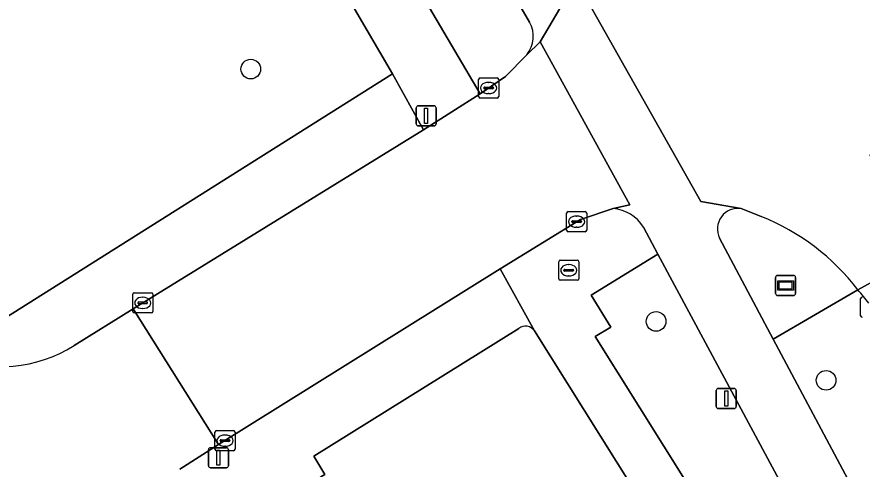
# Model space of a CAD drawing. Extents: x 159352 to 160617, y 385888 to 387323.
# Drawn here: x 159922.1 to 159964.17, y 386198.1 to 386220.6 of the extents above; entities that cross this region are included whole.
import ezdxf

# ---------------------------------------------------------------- set-up
doc = ezdxf.new("R2010")
doc.units = 0
for name, color, linetype in [('IMGEO_Berm_groen', 7, 'Continuous'), ('IMGEO_Boom', 7, 'Continuous'), ('IMGEO_Brandkraan', 7, 'Continuous'), ('IMGEO_Fietspad_gesloten', 7, 'Continuous'), ('IMGEO_Groenvoorziening', 7, 'Continuous'), ('IMGEO_Kolk', 7, 'Continuous'), ('IMGEO_Lichtmast', 7, 'Continuous'), ('IMGEO_Reclamebord', 7, 'Continuous'), ('IMGEO_Rijbaan_lokaal_gesloten', 7, 'Continuous'), ('IMGEO_Rijbaan_lokaal_open', 7, 'Continuous'), ('IMGEO_Verkeerseiland_open', 7, 'Continuous'), ('IMGEO_Voetpad_open', 7, 'Continuous')]:
    doc.layers.add(name, color=color, linetype=linetype)

msp = doc.modelspace()

# ---------------------------------------------------------------- linework, layer by layer
at = {"layer": 'IMGEO_Berm_groen'}
for points in [[(159947.62, 386220.335), (159946.035, 386223.052), (159942.634, 386221.049), (159945.164, 386216.782), (159946.426, 386217.633), (159947.481, 386218.722)], [(159963.963, 386207.026), (159959.745, 386204.565), (159972.079, 386181.464), (159974.924, 386176.353), (159975.123, 386178.904)]]:
    msp.add_lwpolyline(points, dxfattribs=at)
msp.add_lwpolyline([(159954.008, 386208.8), (159950.689, 386206.75), (159951.669, 386205.163), (159950.884, 386204.701), (159970.119, 386174.001), (159972.146, 386175.172), (159971.881, 386175.298), (159966.698, 386185.204)], close=True, dxfattribs=at)
for centre, radius, start, end in [((159946.411, 386219.627), 1.401, 319.7847, 30.3647), ((159954.738, 386198.873), 12.311, 37.4734, 41.4715)]:
    msp.add_arc(centre, radius, start, end, dxfattribs=at)
at = {"layer": 'IMGEO_Boom'}
for centre in [(159933.748, 386218.004), (159953.919, 386205.453), (159962.382, 386202.521)]:
    msp.add_circle(centre, 0.489, dxfattribs=at)
at = {"layer": 'IMGEO_Brandkraan'}
for p, q in [((159949.071, 386207.571), (159949.071, 386208.423)), ((159949.146, 386208.497), (159949.998, 386208.497)), ((159950.072, 386208.423), (159950.072, 386207.571)), ((159949.33, 386207.991), (159949.33, 386208.003)), ((159949.373, 386208.04), (159949.771, 386208.04)), ((159949.559, 386208.277), (159949.584, 386208.277)), ((159949.814, 386208.003), (159949.814, 386207.991)), ((159949.768, 386207.954), (159949.37, 386207.954)), ((159949.582, 386207.717), (159949.557, 386207.717)), ((159949.998, 386207.497), (159949.146, 386207.497))]:
    msp.add_line(p, q, dxfattribs=at)
for points in [[(159949.071, 386207.571), (159949.071, 386208.423)], [(159949.146, 386208.497), (159949.998, 386208.497)], [(159950.072, 386208.423), (159950.072, 386207.571)], [(159949.998, 386207.497), (159949.146, 386207.497)]]:
    msp.add_lwpolyline(points, dxfattribs=at)
for centre, radius, start, end in [((159949.148, 386208.421), 0.0765, 91.552, 178.448), ((159949.148, 386208.421), 0.0765, 91.552, 178.448), ((159949.996, 386208.421), 0.0765, 1.552, 88.448), ((159949.996, 386208.421), 0.0765, 1.552, 88.448), ((159949.37, 386208), 0.0403, 85.8775, 175.7526), ((159949.367, 386207.99), 0.0366, 178.938, 274.7102), ((159949.771, 386207.997), 0.043, 264.8664, 352.4533), ((159949.775, 386208.002), 0.0386, 1.7309, 96.639), ((159949.148, 386207.573), 0.0765, 181.552, 268.448), ((159949.148, 386207.573), 0.0765, 181.552, 268.448), ((159949.996, 386207.573), 0.0765, 271.552, 358.448), ((159949.996, 386207.573), 0.0765, 271.552, 358.448)]:
    msp.add_arc(centre, radius, start, end, dxfattribs=at)
for centre, major_axis, ratio, start_param, end_param in [((159949.558, 386207.997), (-0.387, 0.002), 0.722429, 4.712389, 7.853982), ((159949.583, 386207.997), (-0.39, 0.002), 0.717154, 1.570796, 4.712389)]:
    msp.add_ellipse(centre, major_axis=major_axis, ratio=ratio, start_param=start_param, end_param=end_param, dxfattribs=at)
at = {"layer": 'IMGEO_Fietspad_gesloten'}
for points in [[(159827.082, 386425.65), (159825.967, 386427.088), (159825.393, 386427.828), (159821.364, 386426.753), (159823.682, 386424.622), (159833.485, 386415.609), (159833.6, 386415.402), (159835.111, 386412.683), (159835.119, 386412.668), (159845.987, 386394.124), (159847.159, 386392.191), (159854.556, 386379.293), (159862.352, 386365.974), (159919.537, 386268.282), (159935.204, 386241.272), (159944.825, 386225.156), (159946.035, 386223.052), (159947.62, 386220.335)], [(159947.481, 386218.722), (159948.147, 386219.353), (159949.949, 386222.41), (159950.44, 386223.614), (159950.678, 386224.514)], [(159958.152, 386211.064), (159956.139, 386211.414), (159949.949, 386222.41), (159948.147, 386219.353), (159952.618, 386211.252), (159951.78, 386211.071)], [(159953.29, 386210.134), (159954.008, 386208.8), (159966.698, 386185.204), (159971.881, 386175.298), (159972.146, 386175.172), (159974.818, 386170.289), (159974.862, 386170.207), (159974.839, 386170.023), (159992.769, 386136.711), (159993.701, 386134.571)], [(159977.888, 386170.721), (159977.51, 386171.708), (159977.47, 386171.78), (159974.924, 386176.353), (159972.079, 386181.464), (159959.745, 386204.565), (159957.076, 386209.599)]]:
    msp.add_lwpolyline(points, dxfattribs=at)
for centre, radius, start, end in [((159946.411, 386219.627), 1.401, 319.7847, 30.3647), ((159951.611, 386209.114), 1.965, 31.2885, 85.0698), ((159957.994, 386210.053), 1.024, 81.1097, 206.2979)]:
    msp.add_arc(centre, radius, start, end, dxfattribs=at)
at = {"layer": 'IMGEO_Groenvoorziening'}
for points in [[(159921.588, 386226.114), (159915.332, 386229.185), (159910.493, 386231.898), (159907.972, 386227.52), (159905.885, 386223.895), (159918.612, 386205.674), (159921.121, 386205.382), (159940.805, 386217.763), (159938.27, 386222.092), (159936.555, 386222.249)], [(159947.089, 386205.102), (159936.89, 386198.753), (159937.429, 386197.843), (159937.236, 386197.72), (159937.238, 386197.088), (159952.8, 386197.127), (159947.862, 386204.978)]]:
    msp.add_lwpolyline(points, dxfattribs=at)
msp.add_arc((159947.421, 386204.698), 0.523, 32.4285, 129.3447, dxfattribs=at)
at = {"layer": 'IMGEO_Kolk'}
for p, q in [((159945.084, 386216.64), (159945.084, 386217.492)), ((159945.159, 386217.566), (159946.011, 386217.566)), ((159945.572, 386217.346), (159945.597, 386217.346)), ((159946.085, 386217.492), (159946.085, 386216.64)), ((159945.343, 386217.06), (159945.343, 386217.072)), ((159945.781, 386217.023), (159945.383, 386217.023)), ((159945.386, 386217.109), (159945.784, 386217.109)), ((159945.827, 386217.072), (159945.827, 386217.06)), ((159946.011, 386216.566), (159945.159, 386216.566)), ((159945.595, 386216.786), (159945.57, 386216.786)), ((159949.464, 386209.989), (159949.464, 386210.841)), ((159949.539, 386210.915), (159950.391, 386210.915)), ((159949.952, 386210.695), (159949.977, 386210.695)), ((159950.465, 386210.841), (159950.465, 386209.989)), ((159949.723, 386210.409), (159949.723, 386210.421)), ((159950.161, 386210.372), (159949.763, 386210.372)), ((159949.766, 386210.458), (159950.164, 386210.458)), ((159949.975, 386210.135), (159949.95, 386210.135)), ((159950.207, 386210.421), (159950.207, 386210.409)), ((159950.391, 386209.915), (159949.539, 386209.915)), ((159927.868, 386205.949), (159927.868, 386206.801)), ((159927.943, 386206.875), (159928.795, 386206.875)), ((159928.869, 386206.801), (159928.869, 386205.949)), ((159928.127, 386206.369), (159928.127, 386206.381)), ((159928.565, 386206.332), (159928.167, 386206.332)), ((159928.17, 386206.418), (159928.568, 386206.418)), ((159928.356, 386206.655), (159928.381, 386206.655)), ((159928.611, 386206.381), (159928.611, 386206.369)), ((159964.099, 386205.735), (159964.099, 386206.587)), ((159928.795, 386205.875), (159927.943, 386205.875)), ((159928.379, 386206.095), (159928.354, 386206.095)), ((159932.038, 386200.021), (159932.89, 386200.021)), ((159931.963, 386199.095), (159931.963, 386199.947)), ((159932.265, 386199.564), (159932.663, 386199.564)), ((159932.451, 386199.801), (159932.476, 386199.801)), ((159932.964, 386199.947), (159932.964, 386199.095)), ((159932.222, 386199.515), (159932.222, 386199.527)), ((159932.66, 386199.478), (159932.262, 386199.478)), ((159932.474, 386199.241), (159932.449, 386199.241)), ((159932.706, 386199.527), (159932.706, 386199.515)), ((159932.89, 386199.021), (159932.038, 386199.021))]:
    msp.add_line(p, q, dxfattribs=at)
for points in [[(159945.084, 386216.64), (159945.084, 386217.492)], [(159945.159, 386217.566), (159946.011, 386217.566)], [(159946.085, 386217.492), (159946.085, 386216.64)], [(159946.011, 386216.566), (159945.159, 386216.566)], [(159949.464, 386209.989), (159949.464, 386210.841)], [(159949.539, 386210.915), (159950.391, 386210.915)], [(159950.465, 386210.841), (159950.465, 386209.989)], [(159950.391, 386209.915), (159949.539, 386209.915)], [(159927.868, 386205.949), (159927.868, 386206.801)], [(159927.943, 386206.875), (159928.795, 386206.875)], [(159928.869, 386206.801), (159928.869, 386205.949)], [(159964.099, 386205.735), (159964.099, 386206.587)], [(159928.795, 386205.875), (159927.943, 386205.875)], [(159932.038, 386200.021), (159932.89, 386200.021)], [(159931.963, 386199.095), (159931.963, 386199.947)], [(159932.964, 386199.947), (159932.964, 386199.095)], [(159932.89, 386199.021), (159932.038, 386199.021)]]:
    msp.add_lwpolyline(points, dxfattribs=at)
for centre, radius, start, end in [((159945.161, 386217.49), 0.0765, 91.552, 178.448), ((159945.161, 386217.49), 0.0765, 91.552, 178.448), ((159946.009, 386217.49), 0.0765, 1.552, 88.448), ((159946.009, 386217.49), 0.0765, 1.552, 88.448), ((159945.383, 386217.069), 0.0403, 85.8775, 175.7526), ((159945.38, 386217.059), 0.0366, 178.938, 274.7102), ((159945.784, 386217.066), 0.043, 264.8664, 352.4533), ((159945.788, 386217.071), 0.0386, 1.7309, 96.639), ((159945.161, 386216.642), 0.0765, 181.552, 268.448), ((159945.161, 386216.642), 0.0765, 181.552, 268.448), ((159946.009, 386216.642), 0.0765, 271.552, 358.448), ((159946.009, 386216.642), 0.0765, 271.552, 358.448), ((159949.541, 386210.839), 0.0765, 91.552, 178.448), ((159949.541, 386210.839), 0.0765, 91.552, 178.448), ((159950.389, 386210.839), 0.0765, 1.552, 88.448), ((159950.389, 386210.839), 0.0765, 1.552, 88.448), ((159949.763, 386210.418), 0.0403, 85.8775, 175.7526), ((159949.76, 386210.408), 0.0366, 178.938, 274.7102), ((159950.164, 386210.415), 0.043, 264.8664, 352.4533), ((159950.168, 386210.42), 0.0386, 1.7309, 96.639), ((159949.541, 386209.991), 0.0765, 181.552, 268.448), ((159949.541, 386209.991), 0.0765, 181.552, 268.448), ((159950.389, 386209.991), 0.0765, 271.552, 358.448), ((159950.389, 386209.991), 0.0765, 271.552, 358.448), ((159927.945, 386206.799), 0.0765, 91.552, 178.448), ((159927.945, 386206.799), 0.0765, 91.552, 178.448), ((159928.793, 386206.799), 0.0765, 1.552, 88.448), ((159928.793, 386206.799), 0.0765, 1.552, 88.448), ((159928.167, 386206.378), 0.0403, 85.8775, 175.7526), ((159928.164, 386206.368), 0.0366, 178.938, 274.7102), ((159928.568, 386206.375), 0.043, 264.8664, 352.4533), ((159928.572, 386206.38), 0.0386, 1.7309, 96.639), ((159964.176, 386206.585), 0.0765, 91.552, 178.448), ((159964.176, 386206.585), 0.0765, 91.552, 178.448), ((159927.945, 386205.951), 0.0765, 181.552, 268.448), ((159927.945, 386205.951), 0.0765, 181.552, 268.448), ((159928.793, 386205.951), 0.0765, 271.552, 358.448), ((159928.793, 386205.951), 0.0765, 271.552, 358.448), ((159964.176, 386205.737), 0.0765, 181.552, 268.448), ((159964.176, 386205.737), 0.0765, 181.552, 268.448), ((159932.04, 386199.945), 0.0765, 91.552, 178.448), ((159932.04, 386199.945), 0.0765, 91.552, 178.448), ((159932.888, 386199.945), 0.0765, 1.552, 88.448), ((159932.888, 386199.945), 0.0765, 1.552, 88.448), ((159932.262, 386199.524), 0.0403, 85.8775, 175.7526), ((159932.667, 386199.526), 0.0386, 1.7309, 96.639), ((159932.259, 386199.514), 0.0366, 178.938, 274.7102), ((159932.663, 386199.521), 0.043, 264.8664, 352.4533), ((159932.04, 386199.097), 0.0765, 181.552, 268.448), ((159932.04, 386199.097), 0.0765, 181.552, 268.448), ((159932.888, 386199.097), 0.0765, 271.552, 358.448), ((159932.888, 386199.097), 0.0765, 271.552, 358.448)]:
    msp.add_arc(centre, radius, start, end, dxfattribs=at)
for centre, major_axis, ratio, start_param, end_param in [((159945.571, 386217.066), (-0.387, 0.002), 0.722429, 4.712389, 7.853982), ((159945.596, 386217.066), (-0.39, 0.002), 0.717154, 1.570796, 4.712389), ((159949.951, 386210.415), (-0.387, 0.002), 0.722429, 4.712389, 7.853982), ((159949.976, 386210.415), (-0.39, 0.002), 0.717154, 1.570796, 4.712389), ((159928.355, 386206.375), (-0.387, 0.002), 0.722429, 4.712389, 7.853982), ((159928.38, 386206.375), (-0.39, 0.002), 0.717154, 1.570796, 4.712389), ((159932.45, 386199.521), (-0.387, 0.002), 0.722429, 4.712389, 7.853982), ((159932.475, 386199.521), (-0.39, 0.002), 0.717154, 1.570796, 4.712389)]:
    msp.add_ellipse(centre, major_axis=major_axis, ratio=ratio, start_param=start_param, end_param=end_param, dxfattribs=at)
at = {"layer": 'IMGEO_Lichtmast'}
for p, q in [((159941.979, 386215.278), (159941.979, 386216.078)), ((159941.979, 386216.078), (159941.979, 386215.278)), ((159942.079, 386216.178), (159942.869, 386216.178)), ((159942.869, 386216.178), (159942.079, 386216.178)), ((159942.969, 386216.078), (159942.969, 386215.278)), ((159942.969, 386215.278), (159942.969, 386216.078)), ((159942.869, 386215.178), (159942.079, 386215.178)), ((159942.079, 386215.178), (159942.869, 386215.178)), ((159957.017, 386202.116), (159957.807, 386202.116)), ((159957.807, 386202.116), (159957.017, 386202.116)), ((159956.917, 386201.216), (159956.917, 386202.016)), ((159956.917, 386202.016), (159956.917, 386201.216)), ((159957.907, 386202.016), (159957.907, 386201.216)), ((159957.907, 386201.216), (159957.907, 386202.016)), ((159957.807, 386201.116), (159957.017, 386201.116)), ((159957.017, 386201.116), (159957.807, 386201.116)), ((159931.742, 386199.169), (159932.532, 386199.169)), ((159932.532, 386199.169), (159931.742, 386199.169)), ((159931.642, 386198.269), (159931.642, 386199.069)), ((159931.642, 386199.069), (159931.642, 386198.269)), ((159932.632, 386199.069), (159932.632, 386198.269)), ((159932.632, 386198.269), (159932.632, 386199.069)), ((159932.532, 386198.169), (159931.742, 386198.169)), ((159931.742, 386198.169), (159932.532, 386198.169))]:
    msp.add_line(p, q, dxfattribs=at)
for points in [[(159942.399, 386216.053), (159942.549, 386216.053), (159942.549, 386215.303), (159942.399, 386215.303), (159942.399, 386216.053)], [(159957.337, 386201.991), (159957.487, 386201.991), (159957.487, 386201.241), (159957.337, 386201.241), (159957.337, 386201.991)], [(159932.062, 386199.044), (159932.212, 386199.044), (159932.212, 386198.294), (159932.062, 386198.294), (159932.062, 386199.044)]]:
    msp.add_lwpolyline(points, dxfattribs=at)
for centre, start, end in [((159942.079, 386216.078), 90, 180), ((159942.079, 386216.078), 90, 180), ((159942.869, 386216.078), 0, 90), ((159942.869, 386216.078), 360, 90), ((159942.079, 386215.278), 180, 270), ((159942.079, 386215.278), 180, 270), ((159942.869, 386215.278), 270, 0), ((159942.869, 386215.278), 270, 0), ((159957.017, 386202.016), 90, 180), ((159957.017, 386202.016), 90, 180), ((159957.807, 386202.016), 0, 90), ((159957.807, 386202.016), 360, 90), ((159957.017, 386201.216), 180, 270), ((159957.017, 386201.216), 180, 270), ((159957.807, 386201.216), 270, 0), ((159957.807, 386201.216), 270, 0), ((159931.742, 386199.069), 90, 180), ((159931.742, 386199.069), 90, 180), ((159932.532, 386199.069), 0, 90), ((159932.532, 386199.069), 360, 90), ((159931.742, 386198.269), 180, 270), ((159931.742, 386198.269), 180, 270), ((159932.532, 386198.269), 270, 0), ((159932.532, 386198.269), 270, 0)]:
    msp.add_arc(centre, 0.1, start, end, dxfattribs=at)
at = {"layer": 'IMGEO_Reclamebord'}
for p, q in [((159959.871, 386206.841), (159959.871, 386207.641)), ((159959.871, 386207.641), (159959.871, 386206.841)), ((159959.971, 386207.741), (159960.761, 386207.741)), ((159960.761, 386207.741), (159959.971, 386207.741)), ((159960.861, 386207.641), (159960.861, 386206.841)), ((159960.861, 386206.841), (159960.861, 386207.641)), ((159960.761, 386206.741), (159959.971, 386206.741)), ((159959.971, 386206.741), (159960.761, 386206.741))]:
    msp.add_line(p, q, dxfattribs=at)
for points in [[(159959.972, 386207.473), (159960.76, 386207.473), (159960.76, 386207.009), (159959.972, 386207.009), (159959.972, 386207.473)], [(159960.037, 386207.408), (159960.037, 386207.074), (159960.695, 386207.074), (159960.695, 386207.408), (159960.037, 386207.408)]]:
    msp.add_lwpolyline(points, dxfattribs=at)
for centre, start, end in [((159959.971, 386207.641), 90, 180), ((159959.971, 386207.641), 90, 180), ((159960.761, 386207.641), 0, 90), ((159960.761, 386207.641), 360, 90), ((159959.971, 386206.841), 180, 270), ((159959.971, 386206.841), 180, 270), ((159960.761, 386206.841), 270, 0), ((159960.761, 386206.841), 270, 0)]:
    msp.add_arc(centre, 0.1, start, end, dxfattribs=at)
at = {"layer": 'IMGEO_Rijbaan_lokaal_gesloten'}
for points in [[(159950.874, 386225.909), (159950.678, 386224.514), (159950.44, 386223.614), (159949.949, 386222.41), (159956.139, 386211.414), (159958.152, 386211.064), (159959.157, 386210.674)], [(159963.963, 386207.026), (159967.403, 386208.917), (159965.941, 386211.348), (159964.554, 386213.742)], [(159968.694, 386206.737), (159967.627, 386208.545), (159967.403, 386208.917), (159963.963, 386207.026)]]:
    msp.add_lwpolyline(points, dxfattribs=at)
msp.add_lwpolyline([(159932.146, 386199.326), (159946.156, 386208.069), (159950.151, 386210.53), (159951.78, 386211.071), (159952.618, 386211.252), (159948.147, 386219.353), (159947.481, 386218.722), (159946.426, 386217.633), (159945.164, 386216.782), (159942.338, 386214.986), (159927.898, 386206.07)], close=True, dxfattribs=at)
for centre, radius, start, end in [((159954.896, 386200.07), 11.428, 37.4925, 68.1068), ((159954.738, 386198.873), 12.311, 37.4734, 41.4715)]:
    msp.add_arc(centre, radius, start, end, dxfattribs=at)
at = {"layer": 'IMGEO_Rijbaan_lokaal_open'}
msp.add_lwpolyline([(159930.223, 386198.105), (159932.146, 386199.326), (159927.898, 386206.07), (159924.948, 386204.257)], dxfattribs=at)
msp.add_arc((159921.374, 386209.798), 6.594, 246.6309, 302.8259, dxfattribs=at)
at = {"layer": 'IMGEO_Verkeerseiland_open'}
for points in [[(159959.157, 386210.674), (159958.152, 386211.064)], [(159957.076, 386209.599), (159959.745, 386204.565), (159963.963, 386207.026)]]:
    msp.add_lwpolyline(points, dxfattribs=at)
for centre, radius, start, end in [((159957.994, 386210.053), 1.024, 81.1097, 206.2979), ((159954.896, 386200.07), 11.428, 37.4925, 68.1068)]:
    msp.add_arc(centre, radius, start, end, dxfattribs=at)
at = {"layer": 'IMGEO_Voetpad_open'}
for points in [[(159841.127, 386388.646), (159856.271, 386362.37), (159874.751, 386330.744), (159874.991, 386330.333), (159876.401, 386327.92), (159884.135, 386314.683), (159905.576, 386277.985), (159906.737, 386276.003), (159921.946, 386250), (159936.607, 386224.933), (159938.27, 386222.092), (159940.805, 386217.763), (159942.338, 386214.986), (159945.164, 386216.782), (159942.634, 386221.049), (159946.035, 386223.052), (159944.825, 386225.156), (159941.411, 386223.11), (159926.534, 386248.554), (159859.054, 386364.02), (159843.747, 386390.213)], [(159942.338, 386214.986), (159940.805, 386217.763), (159921.121, 386205.382), (159918.758, 386203.745)], [(159924.948, 386204.257), (159927.898, 386206.07), (159942.338, 386214.986)], [(159951.78, 386211.071), (159950.151, 386210.53), (159946.156, 386208.069), (159947.862, 386204.978), (159952.8, 386197.127), (159937.238, 386197.088), (159937.241, 386195.888), (159948.301, 386195.916), (159948.302, 386195.777), (159953.433, 386195.79), (159953.922, 386195.009), (159970.778, 386168.123), (159968.49, 386166.861), (159968.392, 386166.807), (159969.801, 386164.509), (159978.547, 386150.181), (159982.448, 386143.58)], [(159950.884, 386204.701), (159951.669, 386205.163), (159950.689, 386206.75), (159954.008, 386208.8), (159953.29, 386210.134)], [(159947.862, 386204.978), (159946.156, 386208.069), (159932.146, 386199.326), (159930.223, 386198.105)], [(159930.699, 386194.894), (159933.949, 386196.928), (159934.53, 386195.999), (159934.79, 386196.164), (159937.236, 386197.72), (159937.429, 386197.843), (159936.89, 386198.753), (159947.089, 386205.102)], [(159978.816, 386137.371), (159986.632, 386142.292), (159975.607, 386160.397), (159976.127, 386162.001), (159976.539, 386163.74), (159973.062, 386169.319), (159970.119, 386174.001), (159950.884, 386204.701)]]:
    msp.add_lwpolyline(points, dxfattribs=at)
for centre, radius, start, end in [((159951.611, 386209.114), 1.965, 31.2885, 85.0698), ((159947.421, 386204.698), 0.523, 32.4285, 129.3447), ((159921.374, 386209.798), 6.594, 246.6309, 302.8259)]:
    msp.add_arc(centre, radius, start, end, dxfattribs=at)

doc.saveas('drawing.dxf')
